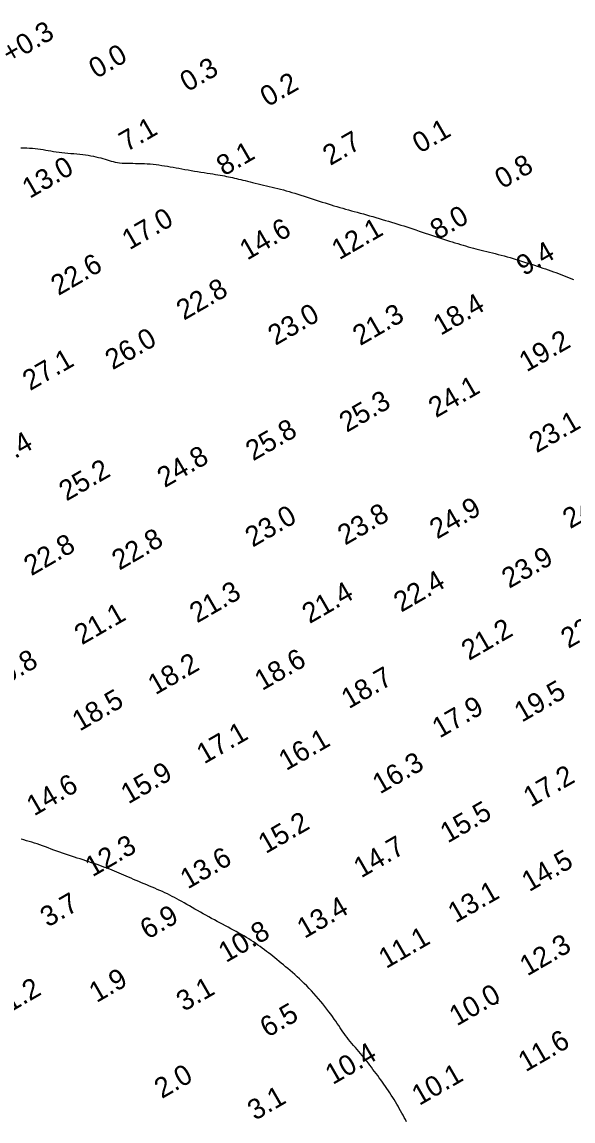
# Model space of a CAD drawing. Extents: x 3024098 to 3056816, y 418252 to 509144.
# Drawn here: x 3027761.7 to 3027898, y 427846.4 to 428118.4 of the extents above; entities that cross this region are included whole.
import ezdxf

# ---------------------------------------------------------------- set-up
doc = ezdxf.new("R2010")
doc.units = 0
doc.layers.add('V-CHAN-CONT-EL10', color=7, linetype='Continuous')
doc.layers.add('V-TOPO-SOUN-0911', color=7, linetype='Continuous')

msp = doc.modelspace()

# ---------------------------------------------------------------- linework, layer by layer
at = {"layer": 'V-CHAN-CONT-EL10'}
for points in [[(3027761.41, 428087.28), (3027762.12, 428087.25), (3027762.83, 428087.21), (3027763.53, 428087.17), (3027764.23, 428087.13), (3027764.92, 428087.07), (3027765.59, 428086.99), (3027766.25, 428086.91), (3027766.9, 428086.81), (3027767.54, 428086.7), (3027768.18, 428086.59), (3027768.83, 428086.47), (3027769.48, 428086.36), (3027770.15, 428086.26), (3027770.84, 428086.16), (3027771.54, 428086.08), (3027772.27, 428086.01), (3027773.01, 428085.94), (3027773.75, 428085.88), (3027774.5, 428085.82), (3027775.25, 428085.76), (3027775.98, 428085.68), (3027776.7, 428085.6), (3027777.4, 428085.51), (3027778.08, 428085.41), (3027778.73, 428085.29), (3027779.37, 428085.17), (3027779.98, 428085.03), (3027780.58, 428084.89), (3027781.14, 428084.74), (3027781.69, 428084.59), (3027782.21, 428084.43), (3027782.72, 428084.27), (3027783.22, 428084.12), (3027783.71, 428083.97), (3027784.21, 428083.83), (3027784.73, 428083.71), (3027785.27, 428083.61), (3027785.83, 428083.53), (3027786.43, 428083.47), (3027787.05, 428083.44), (3027787.71, 428083.42), (3027788.39, 428083.41), (3027789.08, 428083.41), (3027789.79, 428083.4), (3027790.51, 428083.4), (3027791.23, 428083.38), (3027791.95, 428083.35), (3027792.67, 428083.3), (3027793.4, 428083.25), (3027794.12, 428083.18), (3027794.83, 428083.1), (3027795.55, 428083.01), (3027796.26, 428082.91), (3027796.97, 428082.8), (3027797.67, 428082.68), (3027798.37, 428082.56), (3027799.08, 428082.43), (3027799.79, 428082.3), (3027800.51, 428082.17), (3027801.24, 428082.04), (3027801.98, 428081.9), (3027802.75, 428081.77), (3027803.53, 428081.63), (3027804.33, 428081.5), (3027805.13, 428081.37), (3027805.93, 428081.24), (3027806.72, 428081.12), (3027807.48, 428081), (3027808.22, 428080.88), (3027808.91, 428080.77), (3027809.56, 428080.67), (3027810.17, 428080.57), (3027810.74, 428080.47), (3027811.28, 428080.37), (3027811.8, 428080.28), (3027812.3, 428080.18), (3027812.79, 428080.08), (3027813.28, 428079.98), (3027813.77, 428079.87), (3027814.26, 428079.76), (3027814.76, 428079.65), (3027815.27, 428079.52), (3027815.8, 428079.4), (3027816.34, 428079.27), (3027816.91, 428079.13), (3027817.5, 428078.98), (3027818.11, 428078.83), (3027818.75, 428078.68), (3027819.41, 428078.52), (3027820.09, 428078.35), (3027820.78, 428078.19), (3027821.47, 428078.02), (3027822.17, 428077.85), (3027822.87, 428077.68), (3027823.56, 428077.51), (3027824.26, 428077.34), (3027824.95, 428077.17), (3027825.65, 428076.99), (3027826.35, 428076.81), (3027827.05, 428076.63), (3027827.76, 428076.43), (3027828.48, 428076.22), (3027829.21, 428076), (3027829.96, 428075.78), (3027830.7, 428075.54), (3027831.46, 428075.29), (3027832.21, 428075.05), (3027832.97, 428074.8), (3027833.72, 428074.55), (3027834.47, 428074.3), (3027835.22, 428074.06), (3027835.96, 428073.82), (3027836.69, 428073.59), (3027837.42, 428073.35), (3027838.15, 428073.13), (3027838.87, 428072.91), (3027839.59, 428072.69), (3027840.31, 428072.48), (3027841.03, 428072.28), (3027841.75, 428072.08), (3027842.46, 428071.88), (3027843.19, 428071.68), (3027843.91, 428071.48), (3027844.65, 428071.29), (3027845.39, 428071.08), (3027846.15, 428070.88), (3027846.91, 428070.66), (3027847.69, 428070.44), (3027848.47, 428070.22), (3027849.25, 428069.99), (3027850.04, 428069.76), (3027850.82, 428069.53), (3027851.6, 428069.29), (3027852.38, 428069.06), (3027853.14, 428068.83), (3027853.9, 428068.6), (3027854.65, 428068.37), (3027855.4, 428068.13), (3027856.14, 428067.9), (3027856.89, 428067.66), (3027857.64, 428067.41), (3027858.4, 428067.16), (3027859.16, 428066.91), (3027859.93, 428066.65), (3027860.7, 428066.39), (3027861.47, 428066.12), (3027862.24, 428065.86), (3027863.01, 428065.6), (3027863.77, 428065.35), (3027864.52, 428065.1), (3027865.26, 428064.85), (3027866, 428064.62), (3027866.72, 428064.39), (3027867.43, 428064.17), (3027868.13, 428063.95), (3027868.81, 428063.74), (3027869.49, 428063.54), (3027870.16, 428063.34), (3027870.81, 428063.14), (3027871.46, 428062.95), (3027872.1, 428062.76), (3027872.74, 428062.58), (3027873.38, 428062.4), (3027874.02, 428062.22), (3027874.67, 428062.05), (3027875.32, 428061.88), (3027875.99, 428061.71), (3027876.67, 428061.55), (3027877.37, 428061.39), (3027878.07, 428061.22), (3027878.78, 428061.05), (3027879.5, 428060.87), (3027880.24, 428060.69), (3027880.98, 428060.49), (3027881.73, 428060.28), (3027882.48, 428060.07), (3027883.24, 428059.84), (3027884, 428059.61), (3027884.75, 428059.37), (3027885.51, 428059.13), (3027886.26, 428058.89), (3027887.01, 428058.65), (3027887.75, 428058.42), (3027888.47, 428058.18), (3027889.19, 428057.95), (3027889.89, 428057.72), (3027890.58, 428057.5), (3027891.26, 428057.27), (3027891.92, 428057.04), (3027892.57, 428056.81), (3027893.2, 428056.59), (3027893.82, 428056.35), (3027894.43, 428056.12), (3027895.03, 428055.89), (3027895.64, 428055.65), (3027896.26, 428055.42), (3027896.88, 428055.17), (3027897.53, 428054.93), (3027898.19, 428054.68)], [(3027856.86, 427846.19), (3027856.57, 427846.72), (3027856.28, 427847.27), (3027855.98, 427847.81), (3027855.67, 427848.36), (3027855.36, 427848.91), (3027855.04, 427849.47), (3027854.72, 427850.02), (3027854.4, 427850.57), (3027854.07, 427851.12), (3027853.73, 427851.67), (3027853.4, 427852.22), (3027853.05, 427852.77), (3027852.7, 427853.32), (3027852.35, 427853.86), (3027851.98, 427854.4), (3027851.62, 427854.94), (3027851.24, 427855.48), (3027850.85, 427856.02), (3027850.47, 427856.55), (3027850.08, 427857.08), (3027849.69, 427857.61), (3027849.29, 427858.13), (3027848.9, 427858.65), (3027848.52, 427859.16), (3027848.14, 427859.67), (3027847.76, 427860.17), (3027847.39, 427860.67), (3027847.01, 427861.16), (3027846.63, 427861.65), (3027846.25, 427862.14), (3027845.85, 427862.63), (3027845.44, 427863.12), (3027845.03, 427863.61), (3027844.6, 427864.11), (3027844.17, 427864.6), (3027843.74, 427865.09), (3027843.32, 427865.58), (3027842.9, 427866.07), (3027842.5, 427866.56), (3027842.11, 427867.04), (3027841.74, 427867.53), (3027841.39, 427868.01), (3027841.06, 427868.49), (3027840.72, 427868.98), (3027840.39, 427869.48), (3027840.05, 427869.99), (3027839.69, 427870.52), (3027839.32, 427871.06), (3027838.93, 427871.63), (3027838.51, 427872.22), (3027838.08, 427872.82), (3027837.62, 427873.44), (3027837.14, 427874.07), (3027836.64, 427874.71), (3027836.12, 427875.35), (3027835.59, 427876), (3027835.04, 427876.65), (3027834.47, 427877.3), (3027833.9, 427877.94), (3027833.31, 427878.58), (3027832.72, 427879.21), (3027832.12, 427879.82), (3027831.52, 427880.42), (3027830.93, 427881), (3027830.34, 427881.56), (3027829.75, 427882.1), (3027829.17, 427882.62), (3027828.6, 427883.13), (3027828.03, 427883.62), (3027827.47, 427884.1), (3027826.91, 427884.56), (3027826.37, 427885.02), (3027825.83, 427885.46), (3027825.3, 427885.89), (3027824.77, 427886.32), (3027824.25, 427886.74), (3027823.74, 427887.15), (3027823.22, 427887.56), (3027822.7, 427887.97), (3027822.18, 427888.37), (3027821.66, 427888.77), (3027821.14, 427889.16), (3027820.6, 427889.55), (3027820.06, 427889.94), (3027819.51, 427890.33), (3027818.95, 427890.71), (3027818.38, 427891.09), (3027817.79, 427891.46), (3027817.19, 427891.83), (3027816.58, 427892.19), (3027815.95, 427892.55), (3027815.31, 427892.91), (3027814.66, 427893.26), (3027814, 427893.62), (3027813.34, 427893.97), (3027812.67, 427894.33), (3027812, 427894.69), (3027811.32, 427895.06), (3027810.64, 427895.42), (3027809.96, 427895.79), (3027809.27, 427896.17), (3027808.58, 427896.54), (3027807.89, 427896.92), (3027807.2, 427897.3), (3027806.5, 427897.69), (3027805.81, 427898.08), (3027805.12, 427898.47), (3027804.43, 427898.85), (3027803.76, 427899.23), (3027803.09, 427899.61), (3027802.44, 427899.98), (3027801.8, 427900.34), (3027801.19, 427900.68), (3027800.58, 427901.02), (3027799.99, 427901.35), (3027799.41, 427901.67), (3027798.82, 427901.98), (3027798.24, 427902.28), (3027797.64, 427902.58), (3027797.04, 427902.86), (3027796.42, 427903.15), (3027795.79, 427903.43), (3027795.15, 427903.71), (3027794.5, 427903.99), (3027793.85, 427904.26), (3027793.19, 427904.54), (3027792.53, 427904.81), (3027791.88, 427905.09), (3027791.23, 427905.36), (3027790.58, 427905.64), (3027789.94, 427905.91), (3027789.3, 427906.19), (3027788.67, 427906.46), (3027788.05, 427906.73), (3027787.44, 427906.99), (3027786.85, 427907.25), (3027786.26, 427907.5), (3027785.68, 427907.75), (3027785.11, 427907.99), (3027784.53, 427908.23), (3027783.95, 427908.46), (3027783.37, 427908.7), (3027782.77, 427908.93), (3027782.16, 427909.16), (3027781.54, 427909.39), (3027780.89, 427909.61), (3027780.23, 427909.85), (3027779.56, 427910.08), (3027778.88, 427910.3), (3027778.18, 427910.54), (3027777.48, 427910.77), (3027776.77, 427911), (3027776.06, 427911.23), (3027775.34, 427911.46), (3027774.62, 427911.69), (3027773.9, 427911.93), (3027773.18, 427912.17), (3027772.45, 427912.41), (3027771.73, 427912.66), (3027771.01, 427912.91), (3027770.3, 427913.17), (3027769.58, 427913.43), (3027768.88, 427913.7), (3027768.17, 427913.96), (3027767.47, 427914.22), (3027766.78, 427914.47), (3027766.1, 427914.72), (3027765.42, 427914.95), (3027764.75, 427915.17), (3027764.08, 427915.38), (3027763.42, 427915.57), (3027762.76, 427915.76), (3027762.09, 427915.94), (3027761.42, 427916.12)]]:
    msp.add_lwpolyline(points, dxfattribs=at)
msp.add_lwpolyline([(3027879.43, 427875.58), (3027879.43, 427875.59), (3027879.43, 427875.6), (3027879.42, 427875.61), (3027879.42, 427875.61), (3027879.41, 427875.62), (3027879.4, 427875.62), (3027879.39, 427875.63), (3027879.37, 427875.64), (3027879.35, 427875.64), (3027879.32, 427875.65), (3027879.3, 427875.65), (3027879.28, 427875.65), (3027879.26, 427875.65), (3027879.24, 427875.65), (3027879.23, 427875.65), (3027879.22, 427875.65), (3027879.22, 427875.64), (3027879.23, 427875.63), (3027879.24, 427875.62), (3027879.25, 427875.61), (3027879.27, 427875.6), (3027879.28, 427875.59), (3027879.3, 427875.57), (3027879.31, 427875.56), (3027879.33, 427875.55), (3027879.35, 427875.53), (3027879.36, 427875.52), (3027879.38, 427875.51), (3027879.39, 427875.51), (3027879.4, 427875.5), (3027879.41, 427875.5), (3027879.42, 427875.5), (3027879.42, 427875.51), (3027879.43, 427875.52), (3027879.43, 427875.53), (3027879.43, 427875.54), (3027879.43, 427875.55), (3027879.43, 427875.56), (3027879.43, 427875.57)], close=True, dxfattribs=at)

# ---------------------------------------------------------------- texts
at = {"layer": 'V-TOPO-SOUN-0911'}
for s, p in [('+0.3 ', (3027758.59, 428107.99)), (' 0.0 ', (3027778.46, 428103.33)), ('0.3', (3027802.62, 428100.98)), ('0.2', (3027822.47, 428097.27)), ('7.1', (3027787.55, 428086.17)), ('0.1', (3027860.15, 428085.77)), ('2.7', (3027837.96, 428082.74)), ('8.1', (3027811.66, 428080.16)), ('13.0 ', (3027763.57, 428074.59)), ('0.8', (3027880.54, 428076.96)), ('17.0 ', (3027788.27, 428061.86)), ('8.0', (3027864.55, 428064.33)), ('14.6 ', (3027817.39, 428059.31)), ('12.1 ', (3027840.17, 428059.39)), ('9.4', (3027885.86, 428055.44)), ('22.6 ', (3027770.67, 428050.55)), ('22.8 ', (3027801.74, 428044.44)), ('18.4 ', (3027865.29, 428040.7)), ('23.0 ', (3027824.39, 428038.21)), ('21.3 ', (3027845.37, 428038.15)), ('26.0 ', (3027784.1, 428032.17)), ('19.2 ', (3027886.55, 428031.65)), ('27.1 ', (3027763.66, 428027.01)), ('24.1 ', (3027864.12, 428020.31)), ('25.3 ', (3027842.03, 428016.69)), ('25.8 ', (3027818.86, 428009.63)), ('23.1 ', (3027889.02, 428011.62)), ('26.4 ', (3027753.48, 428006.49)), ('24.8 ', (3027796.98, 428003.01)), ('25.2 ', (3027772.67, 427999.69)), ('24.4 ', (3027897.34, 427992.84)), ('24.9 ', (3027864.4, 427990.28)), ('23.0 ', (3027818.75, 427988.27)), ('23.8 ', (3027841.63, 427988.77)), ('22.8 ', (3027785.76, 427982.57)), ('22.8 ', (3027763.98, 427981.19)), ('23.9 ', (3027882.25, 427978.07)), ('22.4 ', (3027855.51, 427972.17)), ('21.3 ', (3027804.99, 427969.51)), ('21.4 ', (3027832.84, 427969.35)), ('21.1 ', (3027776.49, 427964.11)), ('22.4 ', (3027896.88, 427963.21)), ('21.2 ', (3027872.28, 427960.23)), ('19.8 ', (3027754.72, 427952.58)), ('18.6 ', (3027821.09, 427952.78)), ('18.2 ', (3027794.68, 427951.73)), ('18.7 ', (3027842.55, 427948.28)), ('19.5 ', (3027885.36, 427944.94)), ('18.5 ', (3027775.94, 427942.74)), ('17.9 ', (3027865.03, 427941.03)), ('17.1 ', (3027806.74, 427934.62)), ('16.1 ', (3027827.05, 427932.98)), ('15.9 ', (3027787.99, 427924.73)), ('16.3 ', (3027850.26, 427927.19)), ('14.6 ', (3027764.66, 427921.75)), ('17.2 ', (3027887.6, 427923.94)), ('15.5 ', (3027867.02, 427915.05)), ('15.2 ', (3027821.98, 427912.42)), ('12.3 ', (3027779.1, 427906.68)), ('14.7 ', (3027845.6, 427906.42)), ('13.6 ', (3027802.69, 427903.67)), ('14.5 ', (3027887.19, 427903.01)), ('13.1 ', (3027868.94, 427895.28)), ('3.7', (3027768.04, 427894.22)), ('6.9', (3027792.75, 427891.2)), ('13.4 ', (3027831.59, 427891.43)), ('10.8 ', (3027812.14, 427885.46)), ('11.1 ', (3027851.79, 427883.99)), ('12.3 ', (3027886.71, 427882.14)), ('1.9', (3027780.12, 427875.55)), ('1.2', (3027758.73, 427873.19)), ('3.1', (3027801.72, 427873.37)), ('10.0 ', (3027869.27, 427869.77)), ('6.5', (3027822.43, 427866.93)), ('11.6 ', (3027886.32, 427858.43)), ('10.4 ', (3027838.58, 427855.27)), ('2.0', (3027796.28, 427851.8)), ('10.1 ', (3027859.99, 427850.1)), ('3.1', (3027819.34, 427846.4))]:
    msp.add_text(s, height=5, rotation=30, dxfattribs=at).set_placement(p)

doc.saveas('drawing.dxf')
